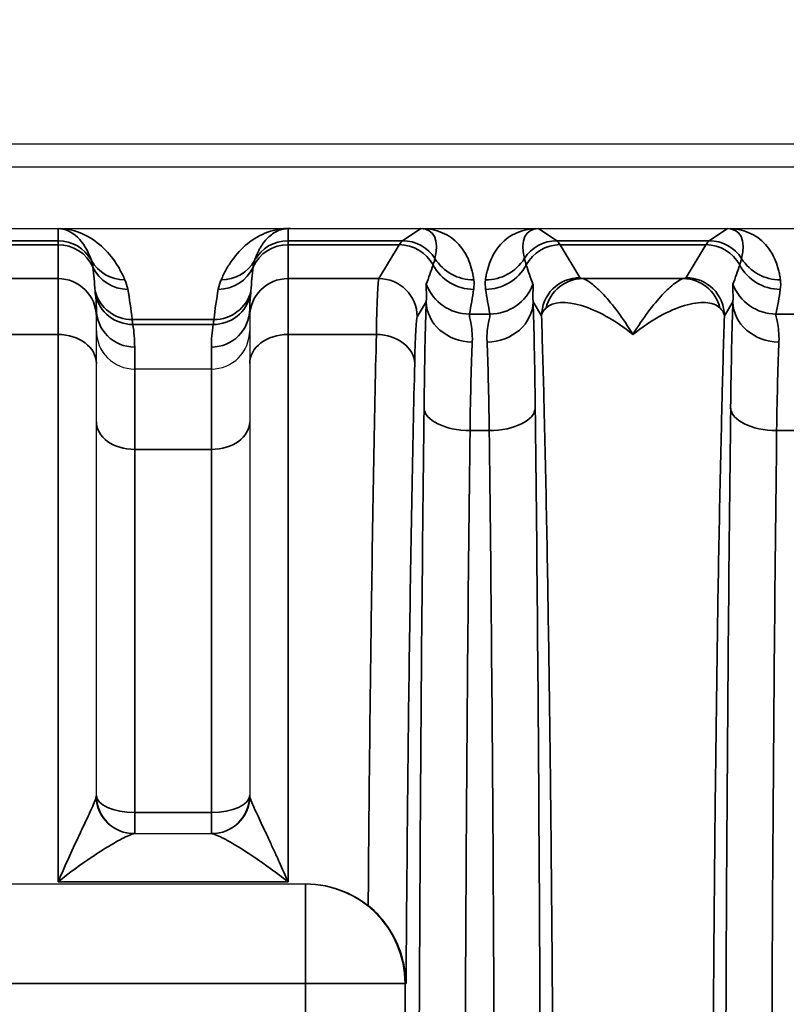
# Model space of a CAD drawing. Header units: millimetres. Extents: x 399 to 6233, y -1870 to 1602.
# Tile 576 of 656: x 5385 to 5395, y 319 to 332. Entities that reach past the tile are written whole.
import ezdxf

# ---------------------------------------------------------------- set-up
doc = ezdxf.new("R2010")
doc.units = ezdxf.units.MM
for name, color, linetype, lineweight in [('AM_5', 3, 'Continuous', 25), ('可見 (ISO)', 7, 'Continuous', 25), ('窄部可見 (ISO)', 7, 'Continuous', 35)]:
    doc.layers.add(name, color=color, linetype=linetype, lineweight=lineweight)
doc.styles.add('尺寸標註', font='romans.shx', dxfattribs={"bigfont": 'CHINESET.SHX'})
doc.dimstyles.new('CNS1$0', dxfattribs={"dimtxt": 2.5, "dimasz": 2.5, "dimexe": 1, "dimexo": 1, "dimgap": 1.5, "dimtad": 1, "dimtoh": 1, "dimdec": 1, "dimdsep": 46, "dimtxsty": '尺寸標註', "dimcen": 0, "dimclrd": 2, "dimclre": 2, "dimclrt": 1, "dimadec": 0, "dimazin": 2, "dimtp": 0.1, "dimtm": 0.1, "dimtfac": 0.71, "dimtdec": 1, "dimtmove": 0, "dimatfit": 0, "dimfxl": 0, "dimlwd": 13, "dimlwe": 13, "dimarcsym": 0})

# ---------------------------------------------------------------- blocks, each defined once
blk = doc.blocks.new('*D297')
at = {"layer": 'AM_5', "color": 2, "lineweight": 13}
for p, q in [((5339.611, 314.595), (5339.611, 341.186)), ((5500.331, 319.807), (5500.331, 341.186)), ((5342.111, 340.186), (5497.831, 340.186))]:
    blk.add_line(p, q, dxfattribs=at)
at = {"layer": 'AM_5', "color": 2, "lineweight": -2}
for points in [[(5342.111, 340.603), (5342.111, 339.77), (5339.611, 340.186)], [(5497.831, 340.603), (5497.831, 339.77), (5500.331, 340.186)]]:
    blk.add_solid(points, dxfattribs=at)
at = {"layer": 'Defpoints', "color": 0, "lineweight": -2}
for p in [(5500.331, 340.186), (5500.331, 318.807), (5339.611, 313.595)]:
    blk.add_point(p, dxfattribs=at)
at = {"layer": 'AM_5', "color": 1, "insert": (5419.971, 342.936), "char_height": 2.5, "attachment_point": 5, "style": '尺寸標註'}
blk.add_mtext('160.7', dxfattribs=at)

msp = doc.modelspace()

# ---------------------------------------------------------------- linework, layer by layer
at = {"layer": '可見 (ISO)'}
for p, q in [((5464.311, 330.095), (5351.311, 330.095)), ((5460.061, 329.795), (5355.561, 329.795)), ((5355.561, 328.995), (5460.061, 328.995)), ((5385.561, 327.944), (5385.561, 327.842)), ((5387.561, 327.842), (5387.561, 327.944)), ((5385.561, 327.234), (5385.561, 327.842)), ((5387.561, 327.842), (5387.561, 327.234)), ((5385.561, 321.595), (5385.561, 327.234)), ((5387.061, 327.161), (5386.061, 327.161)), ((5387.561, 327.234), (5387.561, 321.595)), ((5386.055, 321.095), (5387.067, 321.095)), ((5376.834, 320.439), (5388.288, 320.439)), ((5388.288, 320.439), (5388.3, 320.439))]:
    msp.add_line(p, q, dxfattribs=at)
for centre, radius, start, end in [((5386.061, 321.595), 0.5, 180, 270), ((5387.061, 321.595), 0.5, 270, 0), ((5386.146, 324.095), 3, 299.0342, 299.0345)]:
    msp.add_arc(centre, radius, start, end, dxfattribs=at)
msp.add_ellipse((5388.095, 328.994), major_axis=(0.0458, 0), ratio=0.011785, start_param=1.608083, end_param=2.388729, dxfattribs=at)
for points, knots in [([(5385.061, 328.995), (5385.066, 328.995), (5385.071, 328.995), (5385.077, 328.995), (5385.082, 328.995), (5385.088, 328.995), (5385.093, 328.995)], [-0.00000448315, -0.00000448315, -0.00000448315, -0.00000448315, 0.00001417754, 0.00001417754, 0.00001417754, 0.00002981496, 0.00002981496, 0.00002981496, 0.00002981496]), ([(5389.794, 328.995), (5389.799, 328.995), (5389.806, 328.995), (5389.813, 328.995), (5389.819, 328.995), (5389.824, 328.995), (5389.83, 328.995)], [-0.00000491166, -0.00000491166, -0.00000491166, -0.00000491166, 0.00001772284, 0.00001772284, 0.00001772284, 0.00003506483, 0.00003506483, 0.00003506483, 0.00003506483]), ([(5391.292, 328.995), (5391.299, 328.995), (5391.306, 328.995), (5391.313, 328.995), (5391.319, 328.995), (5391.324, 328.995), (5391.328, 328.995)], [0.00000000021, 0.00000000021, 0.00000000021, 0.00000000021, 0.00002113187, 0.00002113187, 0.00002113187, 0.0000394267, 0.0000394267, 0.0000394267, 0.0000394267]), ([(5393.794, 328.995), (5393.798, 328.995), (5393.803, 328.995), (5393.809, 328.995), (5393.815, 328.995), (5393.823, 328.995), (5393.83, 328.995)], [-0.00000491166, -0.00000491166, -0.00000491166, -0.00000491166, 0.00001268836, 0.00001268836, 0.00001268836, 0.00003478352, 0.00003478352, 0.00003478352, 0.00003478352]), ([(5385.561, 327.66), (5385.561, 327.529), (5385.615, 327.399), (5385.708, 327.307), (5385.8, 327.215), (5385.929, 327.161), (5386.061, 327.161)], [-0.0000151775, -0.0000151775, -0.0000151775, -0.0000151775, 0.0003793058, 0.0003793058, 0.0003793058, 0.0007737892, 0.0007737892, 0.0007737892, 0.0007737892]), ([(5387.061, 327.161), (5387.193, 327.161), (5387.322, 327.215), (5387.415, 327.307), (5387.507, 327.399), (5387.561, 327.53), (5387.561, 327.66)], [0, 0, 0, 0, 0.0003907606, 0.0003907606, 0.0003907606, 0.0007815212, 0.0007815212, 0.0007815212, 0.0007815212]), ([(5388.3, 320.439), (5388.465, 320.439), (5388.64, 320.406), (5388.912, 320.292), (5389.016, 320.229), (5389.107, 320.156)], [0, 0, 0, 0, 0.04960186, 0.04960186, 0.08439113, 0.08439113, 0.08439113, 0.08439113]), ([(5389.601, 319.139), (5389.601, 319.141), (5389.601, 319.143), (5389.6, 319.236), (5389.589, 319.328), (5389.548, 319.513), (5389.516, 319.606), (5389.427, 319.791), (5389.369, 319.883), (5389.242, 320.037), (5389.177, 320.101), (5389.107, 320.156)], [-0.000535, -0.000535, -0.000535, -0.000535, 0, 0, 0.0290077, 0.0290077, 0.0592099, 0.0592099, 0.0917988, 0.0917988, 0.1194025, 0.1194025, 0.1194025, 0.1194025])]:
    msp.add_open_spline(points, degree=3, knots=knots, dxfattribs=at)
at = {"layer": '窄部可見 (ISO)'}
for p, q in [((5385.061, 328.836), (5385.061, 328.995)), ((5388.061, 328.995), (5388.061, 328.836)), ((5389.555, 328.836), (5389.794, 328.995)), ((5391.328, 328.995), (5391.567, 328.836)), ((5393.555, 328.836), (5393.794, 328.995)), ((5384.061, 328.836), (5385.061, 328.836)), ((5385.061, 328.836), (5385.061, 328.784)), ((5388.061, 328.836), (5389.555, 328.836)), ((5388.061, 328.784), (5388.061, 328.836)), ((5391.567, 328.836), (5393.555, 328.836)), ((5385.061, 328.784), (5384.061, 328.784)), ((5385.061, 328.341), (5385.061, 328.784)), ((5389.512, 328.784), (5388.061, 328.784)), ((5388.061, 328.784), (5388.061, 328.341)), ((5389.246, 328.341), (5389.512, 328.784)), ((5393.512, 328.784), (5391.61, 328.784)), ((5391.61, 328.784), (5391.869, 328.354)), ((5393.254, 328.354), (5393.512, 328.784)), ((5384.061, 328.341), (5385.061, 328.341)), ((5385.061, 328.341), (5385.061, 327.613)), ((5388.061, 328.341), (5389.246, 328.341)), ((5388.061, 327.613), (5388.061, 328.341)), ((5391.905, 328.341), (5393.218, 328.341)), ((5389.865, 328.04), (5389.746, 327.842)), ((5391.369, 327.854), (5391.257, 328.04)), ((5393.865, 328.04), (5393.754, 327.854)), ((5386.028, 327.807), (5387.095, 327.807)), ((5390.427, 327.879), (5390.695, 327.879)), ((5394.427, 327.879), (5394.695, 327.879)), ((5387.084, 327.743), (5386.038, 327.743)), ((5385.061, 327.613), (5384.061, 327.613)), ((5385.061, 327.613), (5385.061, 320.466)), ((5389.214, 327.613), (5388.061, 327.613)), ((5388.061, 320.466), (5388.061, 327.613)), ((5386.061, 327.448), (5386.061, 327.161)), ((5387.061, 327.161), (5387.061, 327.448)), ((5386.061, 326.11), (5386.061, 327.161)), ((5387.061, 327.161), (5387.061, 326.11)), ((5390.687, 326.357), (5390.435, 326.357)), ((5394.687, 326.357), (5394.435, 326.357)), ((5387.061, 326.11), (5386.061, 326.11)), ((5386.061, 321.37), (5386.061, 326.11)), ((5387.061, 326.11), (5387.061, 321.37)), ((5386.061, 321.37), (5387.061, 321.37)), ((5386.061, 321.37), (5386.061, 321.095)), ((5387.061, 321.37), (5387.061, 321.095)), ((5388.061, 320.466), (5385.061, 320.466)), ((5388.288, 320.439), (5388.288, 319.139)), ((5388.288, 319.139), (5376.834, 319.139)), ((5388.288, 308.05), (5388.288, 319.139)), ((5388.288, 319.139), (5389.588, 319.139)), ((5389.601, 319.139), (5389.588, 319.139)), ((5389.588, 319.139), (5389.588, 308.05))]:
    msp.add_line(p, q, dxfattribs=at)
for centre, major_axis, ratio, start_param, end_param in [((5385.061, 328.183), (0, -0.811), 0.616376, 2.081653, 3.141593), ((5389.28, 328.152), (-0.641, -0.802), 0.399262, 2.444096, 3.45076), ((5391.842, 328.152), (0.641, -0.802), 0.399262, 2.832426, 3.839089), ((5393.28, 328.152), (-0.641, -0.802), 0.399262, 2.444096, 3.45076), ((5385.061, 328.336), (0.5, 0), 0.999903, 0.510856, 1.570796), ((5388.061, 328.336), (0.5, 0), 0.999903, 1.570796, 2.630736), ((5389.585, 228.802), (0, 100.043), 0.020838, 0.01396, 0.034899), ((5389.555, 328.336), (0.277, -0.416), 0.999683, 1.546818, 2.553481), ((5391.567, 328.336), (0.277, 0.416), 0.999683, 0.588111, 1.594775), ((5391.538, 228.802), (0, 100.043), 0.020838, 6.248286, 6.269226), ((5393.585, 228.802), (0, 100.043), 0.020838, 0.01396, 0.034899), ((5393.555, 328.336), (0.277, -0.416), 0.999683, 1.546818, 2.553481), ((5385.061, 328.285), (0.5, 0), 0.999391, 0.430108, 1.570796), ((5388.061, 328.285), (0.5, 0), 0.999391, 1.570796, 2.711485), ((5389.512, 328.285), (0.429, -0.257), 0.999172, 1.028727, 2.110736), ((5391.61, 328.285), (0.429, 0.257), 0.999172, 1.030857, 2.112865), ((5393.512, 328.285), (0.429, -0.257), 0.999172, 1.028727, 2.110736), ((5385.933, 328.824), (-0.46, -0.197), 0.997957, 0.107065, 1.167568), ((5387.189, 328.824), (0.46, -0.197), 0.997957, 5.115617, 6.17612), ((5390.485, 328.923), (0.595, 0.075), 0.998245, 3.58034, 4.5867), ((5390.637, 328.923), (-0.595, 0.075), 0.998245, 1.696485, 2.702846), ((5394.485, 328.923), (-0.595, -0.075), 0.998245, 0.438747, 1.445107), ((5385.061, 327.676), (0, -1.961), 0.255034, 1.830009, 2.000904), ((5385.97, 328.701), (-0.492, -0.092), 0.998212, 0.245949, 1.386768), ((5387.152, 328.701), (0.492, -0.092), 0.998212, 4.896417, 6.037237), ((5388.061, 327.676), (0, -1.961), 0.255034, 4.282281, 4.453176), ((5389.059, 327.529), (-1.006, -2.097), 0.194686, 2.022352, 2.15293), ((5390.483, 328.8), (0.594, -0.083), 0.998238, 3.769539, 4.851199), ((5390.639, 328.8), (-0.594, -0.083), 0.998238, 1.431986, 2.513646), ((5392.063, 327.529), (1.006, -2.097), 0.194686, 4.130256, 4.260833), ((5393.059, 327.529), (-1.006, -2.097), 0.194686, 2.022352, 2.15293), ((5394.483, 328.8), (-0.594, 0.083), 0.998238, 0.627947, 1.709607), ((5385.061, 327.842), (0.5, 0), 0.999391, 0, 1.570796), ((5388.061, 327.842), (-0.5, 0), 0.999391, 4.712389, 6.283185), ((5389.245, 325.811), (-0.003, -2.532), 0.018707, 3.179035, 3.920792), ((5389.246, 327.842), (0.429, -0.257), 0.999172, 0.54067, 2.110736), ((5391.905, 327.842), (0.093, 0.491), 0.982993, 0.191203, 1.520008), ((5393.218, 327.842), (-0.093, 0.491), 0.982993, 4.763177, 6.091983), ((5385.509, 327.573), (-0.126, 1.734), 0.309252, 4.825328, 5.06132), ((5387.613, 327.573), (0.126, 1.734), 0.309252, 1.221866, 1.457857), ((5390.427, 328.478), (0.588, -0.12), 0.998201, 3.70106, 4.913253), ((5389.706, 327.446), (0.587, 1.898), 0.297416, 5.033605, 5.211679), ((5391.416, 327.446), (-0.587, 1.898), 0.297416, 1.071506, 1.249581), ((5390.695, 328.478), (-0.588, -0.12), 0.998201, 1.369933, 2.582126), ((5394.427, 328.478), (-0.588, 0.12), 0.998201, 0.559467, 1.77166), ((5393.706, 327.446), (0.587, 1.898), 0.297416, 5.033605, 5.211679), ((5386.028, 328.306), (-0.497, -0.054), 0.998252, 0.151951, 1.463611), ((5385.061, 327.944), (0, -0.876), 0.570857, 1.570796, 1.786892), ((5386.038, 328.239), (-0.494, -0.079), 0.99169, 0.058198, 1.413837), ((5387.084, 328.239), (0.494, -0.079), 0.99169, 4.869348, 6.224987), ((5387.095, 328.306), (0.497, -0.054), 0.998252, 4.819575, 6.131234), ((5388.061, 327.944), (0, -0.876), 0.570857, 4.496293, 4.712389), ((5386.061, 327.944), (-0.5, 0), 0.991894, 0, 1.570796), ((5387.061, 327.944), (0.5, 0), 0.991894, 4.712389, 6.283185), ((5389.891, 325.363), (-0.007, -3.096), 0.02085, 3.667868, 4.283101), ((5390.465, 328.04), (-0.6, 0.023), 0.876399, 0.0435, 1.604216), ((5390.657, 328.04), (0.6, 0.023), 0.876399, 4.678969, 6.239685), ((5391.231, 325.363), (0.007, -3.096), 0.02085, 2.000085, 2.615317), ((5392.373, 327.84), (1.005, -0.004), 0.337804, 2.79924, 3.112734), ((5393.891, 325.363), (-0.007, -3.096), 0.02085, 3.667868, 4.283101), ((5394.465, 328.04), (-0.6, 0.023), 0.876399, 0.0435, 1.604216), ((5389.745, 325.733), (0.003, 2.11), 0.022449, 0.037453, 0.779212), ((5385.556, 327.522), (-0.052, 0.974), 0.515671, 4.608661, 4.913273), ((5387.566, 327.522), (0.052, 0.974), 0.515671, 1.369912, 1.674524), ((5385.061, 327.234), (0.5, 0), 0.756436, 0, 1.570796), ((5388.061, 327.234), (-0.5, 0), 0.756436, 4.712389, 6.283185), ((5389.214, 327.234), (0.5, -0.012), 0.756341, 0.032019, 1.589117), ((5390.491, 325.283), (0.007, 2.58), 0.02502, 0.526295, 1.141522), ((5390.631, 325.283), (-0.007, 2.58), 0.02502, 5.141663, 5.756891), ((5394.491, 325.283), (0.007, 2.58), 0.02502, 0.526295, 1.141522), ((5390.435, 326.652), (-0.6, 0.007), 0.49083, 0.024039, 1.576589), ((5390.687, 326.652), (0.6, 0.007), 0.49083, 4.706597, 6.259146), ((5394.435, 326.652), (-0.6, 0.007), 0.49083, 0.024039, 1.576589), ((5386.061, 326.472), (-0.5, 0), 0.722416, 0, 1.570796), ((5387.061, 326.472), (0.5, 0), 0.722416, 4.712389, 6.283185), ((5390.921, 313.595), (0, 26), 0.02143, 1.057724, 1.570796), ((5394.921, 313.595), (0, 26), 0.02143, 1.057724, 1.570796), ((5386.055, 321.595), (0, -0.5), 0.995128, 4.760791, 6.283185), ((5386.061, 321.595), (-0.5, 0), 0.448818, 0, 1.570796), ((5387.061, 321.595), (0.5, 0), 0.448818, 4.712389, 6.283185), ((5387.067, 321.595), (0, -0.5), 0.995128, 0, 1.522394), ((5388.288, 319.139), (0, 1.3), 0.999781, 4.712389, 6.283185)]:
    msp.add_ellipse(centre, major_axis=major_axis, ratio=ratio, start_param=start_param, end_param=end_param, dxfattribs=at)
for points, knots in [([(5385.093, 328.995), (5385.129, 328.993), (5385.166, 328.989), (5385.204, 328.982), (5385.252, 328.973), (5385.301, 328.959), (5385.349, 328.94), (5385.438, 328.905), (5385.525, 328.852), (5385.602, 328.787), (5385.676, 328.725), (5385.741, 328.651), (5385.796, 328.574), (5385.809, 328.555), (5385.822, 328.535), (5385.834, 328.516), (5385.847, 328.496), (5385.858, 328.477), (5385.869, 328.456), (5385.892, 328.416), (5385.914, 328.372), (5385.933, 328.325)], [3.173291, 3.173291, 3.173291, 3.173291, 3.287215, 3.287215, 3.287215, 3.430226, 3.430226, 3.430226, 3.695724, 3.695724, 3.695724, 3.948724, 3.948724, 3.948724, 4.011508, 4.011508, 4.011508, 4.074452, 4.074452, 4.074452, 4.201533, 4.201533, 4.201533, 4.201533]), ([(5387.189, 328.325), (5387.209, 328.373), (5387.232, 328.419), (5387.256, 328.461), (5387.267, 328.482), (5387.279, 328.502), (5387.292, 328.522), (5387.304, 328.541), (5387.318, 328.561), (5387.332, 328.581), (5387.388, 328.659), (5387.455, 328.734), (5387.532, 328.796), (5387.613, 328.862), (5387.703, 328.915), (5387.795, 328.948), (5387.845, 328.966), (5387.895, 328.979), (5387.945, 328.986), (5387.973, 328.991), (5388.002, 328.994), (5388.029, 328.995)], [5.223245, 5.223245, 5.223245, 5.223245, 5.354552, 5.354552, 5.354552, 5.419355, 5.419355, 5.419355, 5.483883, 5.483883, 5.483883, 5.743378, 5.743378, 5.743378, 6.016313, 6.016313, 6.016313, 6.164539, 6.164539, 6.164539, 6.251487, 6.251487, 6.251487, 6.251487]), ([(5388.061, 328.995), (5388.042, 328.995), (5388.023, 328.993), (5388.003, 328.989), (5387.978, 328.984), (5387.953, 328.977), (5387.928, 328.965), (5387.882, 328.945), (5387.837, 328.912), (5387.796, 328.872), (5387.758, 328.833), (5387.724, 328.786), (5387.696, 328.738), (5387.689, 328.726), (5387.683, 328.714), (5387.676, 328.701), (5387.67, 328.689), (5387.664, 328.677), (5387.658, 328.664), (5387.646, 328.638), (5387.635, 328.61), (5387.625, 328.58)], [0, 0, 0, 0, 0.118718, 0.118718, 0.118718, 0.265807, 0.265807, 0.265807, 0.538343, 0.538343, 0.538343, 0.79846, 0.79846, 0.79846, 0.863202, 0.863202, 0.863202, 0.928222, 0.928222, 0.928222, 1.05994, 1.05994, 1.05994, 1.05994]), ([(5389.83, 328.995), (5389.866, 328.993), (5389.903, 328.989), (5389.938, 328.982), (5389.985, 328.973), (5390.031, 328.96), (5390.074, 328.941), (5390.155, 328.906), (5390.228, 328.854), (5390.288, 328.789), (5390.345, 328.727), (5390.389, 328.653), (5390.422, 328.573), (5390.437, 328.534), (5390.45, 328.494), (5390.461, 328.453), (5390.466, 328.433), (5390.47, 328.412), (5390.474, 328.391), (5390.478, 328.37), (5390.482, 328.347), (5390.485, 328.324)], [3.1737609, 3.1737609, 3.1737609, 3.1737609, 3.2784434, 3.2784434, 3.2784434, 3.4153698, 3.4153698, 3.4153698, 3.6706773, 3.6706773, 3.6706773, 3.9118795, 3.9118795, 3.9118795, 4.0298953, 4.0298953, 4.0298953, 4.0886311, 4.0886311, 4.0886311, 4.1473165, 4.1473165, 4.1473165, 4.1473165]), ([(5390.637, 328.324), (5390.64, 328.347), (5390.644, 328.37), (5390.648, 328.391), (5390.652, 328.412), (5390.656, 328.433), (5390.662, 328.453), (5390.672, 328.494), (5390.685, 328.534), (5390.701, 328.573), (5390.733, 328.653), (5390.778, 328.727), (5390.834, 328.789), (5390.894, 328.854), (5390.967, 328.906), (5391.048, 328.941), (5391.091, 328.96), (5391.137, 328.973), (5391.184, 328.982), (5391.22, 328.989), (5391.256, 328.993), (5391.292, 328.995)], [5.2774615, 5.2774615, 5.2774615, 5.2774615, 5.3361469, 5.3361469, 5.3361469, 5.3948827, 5.3948827, 5.3948827, 5.5128985, 5.5128985, 5.5128985, 5.7541006, 5.7541006, 5.7541006, 6.0094082, 6.0094082, 6.0094082, 6.1463346, 6.1463346, 6.1463346, 6.2510171, 6.2510171, 6.2510171, 6.2510171]), ([(5393.83, 328.995), (5393.866, 328.993), (5393.903, 328.989), (5393.938, 328.982), (5393.985, 328.973), (5394.031, 328.96), (5394.074, 328.941), (5394.155, 328.906), (5394.228, 328.854), (5394.288, 328.789), (5394.345, 328.727), (5394.389, 328.653), (5394.422, 328.573), (5394.437, 328.534), (5394.45, 328.494), (5394.461, 328.453), (5394.466, 328.433), (5394.47, 328.412), (5394.474, 328.391), (5394.478, 328.37), (5394.482, 328.347), (5394.485, 328.324)], [0.0321682, 0.0321682, 0.0321682, 0.0321682, 0.1368507, 0.1368507, 0.1368507, 0.2737771, 0.2737771, 0.2737771, 0.5290847, 0.5290847, 0.5290847, 0.7702868, 0.7702868, 0.7702868, 0.8883026, 0.8883026, 0.8883026, 0.9470384, 0.9470384, 0.9470384, 1.0057239, 1.0057239, 1.0057239, 1.0057239]), ([(5385.516, 328.493), (5385.514, 328.509), (5385.511, 328.523), (5385.509, 328.537), (5385.506, 328.553), (5385.502, 328.567), (5385.497, 328.58)], [0, 0, 0, 0, 0.001000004, 0.001000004, 0.001000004, 0.00208903, 0.00208903, 0.00208903, 0.00208903]), ([(5387.625, 328.58), (5387.621, 328.568), (5387.617, 328.555), (5387.614, 328.541), (5387.611, 328.526), (5387.609, 328.51), (5387.607, 328.493)], [0, 0, 0, 0, 0.001000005, 0.001000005, 0.001000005, 0.002089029, 0.002089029, 0.002089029, 0.002089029]), ([(5389.953, 328.519), (5389.958, 328.534), (5389.963, 328.549), (5389.967, 328.562), (5389.971, 328.577), (5389.975, 328.59), (5389.978, 328.603)], [0, 0, 0, 0, 0.001000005, 0.001000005, 0.001000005, 0.002089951, 0.002089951, 0.002089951, 0.002089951]), ([(5391.144, 328.603), (5391.147, 328.591), (5391.15, 328.579), (5391.154, 328.566), (5391.159, 328.551), (5391.164, 328.536), (5391.169, 328.519)], [0, 0, 0, 0, 0.001000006, 0.001000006, 0.001000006, 0.00208995, 0.00208995, 0.00208995, 0.00208995]), ([(5393.953, 328.519), (5393.958, 328.534), (5393.963, 328.549), (5393.967, 328.562), (5393.971, 328.577), (5393.975, 328.59), (5393.978, 328.603)], [0, 0, 0, 0, 0.001000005, 0.001000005, 0.001000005, 0.002089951, 0.002089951, 0.002089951, 0.002089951]), ([(5391.369, 327.854), (5391.369, 327.985), (5391.423, 328.115), (5391.515, 328.208), (5391.608, 328.3), (5391.738, 328.354), (5391.869, 328.354)], [0, 0, 0, 0, 0.5, 0.5, 0.5, 1, 1, 1, 1]), ([(5391.905, 328.341), (5391.932, 328.335), (5391.971, 328.313), (5392.018, 328.278), (5392.066, 328.242), (5392.121, 328.191), (5392.179, 328.129), (5392.238, 328.067), (5392.3, 327.992), (5392.364, 327.906), (5392.428, 327.82), (5392.495, 327.721), (5392.561, 327.613)], [0, 0, 0, 0, 0.000534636, 0.000534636, 0.000534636, 0.001069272, 0.001069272, 0.001069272, 0.001603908, 0.001603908, 0.001603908, 0.002138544, 0.002138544, 0.002138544, 0.002138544]), ([(5392.561, 327.613), (5392.694, 327.831), (5392.826, 328.004), (5393.002, 328.191), (5393.057, 328.242), (5393.151, 328.313), (5393.19, 328.335), (5393.218, 328.341)], [-0.000011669, -0.000011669, -0.000011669, -0.000011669, 0.001066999, 0.001066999, 0.001606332, 0.001606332, 0.002145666, 0.002145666, 0.002145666, 0.002145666]), ([(5393.254, 328.354), (5393.384, 328.354), (5393.514, 328.3), (5393.607, 328.208), (5393.7, 328.115), (5393.753, 327.985), (5393.754, 327.854)], [0, 0, 0, 0, 0.5, 0.5, 0.5, 1, 1, 1, 1]), ([(5389.865, 328.04), (5389.87, 328.105), (5389.866, 328.155), (5389.864, 328.193), (5389.864, 328.193), (5389.864, 328.194), (5389.864, 328.195), (5389.862, 328.232), (5389.861, 328.257), (5389.865, 328.268)], [0, 0, 0, 0, 0.000759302, 0.000759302, 0.000759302, 0.000774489, 0.000774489, 0.000774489, 0.001548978, 0.001548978, 0.001548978, 0.001548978]), ([(5391.257, 328.268), (5391.261, 328.257), (5391.26, 328.232), (5391.258, 328.195), (5391.258, 328.194), (5391.258, 328.193), (5391.258, 328.192), (5391.256, 328.155), (5391.252, 328.105), (5391.257, 328.04)], [0, 0, 0, 0, 0.000774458, 0.000774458, 0.000774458, 0.000793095, 0.000793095, 0.000793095, 0.001548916, 0.001548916, 0.001548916, 0.001548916]), ([(5393.865, 328.04), (5393.87, 328.105), (5393.866, 328.155), (5393.864, 328.193), (5393.864, 328.193), (5393.864, 328.194), (5393.864, 328.195), (5393.862, 328.232), (5393.861, 328.257), (5393.865, 328.268)], [0, 0, 0, 0, 0.000759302, 0.000759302, 0.000759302, 0.000774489, 0.000774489, 0.000774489, 0.001548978, 0.001548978, 0.001548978, 0.001548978]), ([(5385.549, 328.132), (5385.548, 328.142), (5385.547, 328.152), (5385.546, 328.16), (5385.545, 328.167), (5385.545, 328.173), (5385.544, 328.178)], [0, 0, 0, 0, 0.0003830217, 0.0003830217, 0.0003830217, 0.0007195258, 0.0007195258, 0.0007195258, 0.0007195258]), ([(5387.578, 328.178), (5387.577, 328.173), (5387.577, 328.167), (5387.576, 328.16), (5387.575, 328.152), (5387.574, 328.142), (5387.573, 328.132)], [0, 0, 0, 0, 0.0003365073, 0.0003365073, 0.0003365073, 0.0007195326, 0.0007195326, 0.0007195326, 0.0007195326]), ([(5392.561, 327.613), (5392.326, 327.801), (5392.093, 327.929), (5391.89, 327.989), (5391.686, 328.05), (5391.515, 328.041), (5391.427, 327.958)], [-0.00001122, -0.00001122, -0.00001122, -0.00001122, 0.001104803, 0.001104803, 0.001104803, 0.002220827, 0.002220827, 0.002220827, 0.002220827]), ([(5393.695, 327.958), (5393.651, 328), (5393.586, 328.023), (5393.507, 328.028), (5393.428, 328.033), (5393.334, 328.02), (5393.233, 327.99), (5393.032, 327.93), (5392.797, 327.801), (5392.561, 327.613)], [0, 0, 0, 0, 0.000558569, 0.000558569, 0.000558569, 0.001117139, 0.001117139, 0.001117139, 0.002234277, 0.002234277, 0.002234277, 0.002234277]), ([(5393.754, 327.854), (5393.753, 327.855), (5393.753, 327.858), (5393.753, 327.86), (5393.753, 327.862), (5393.752, 327.865), (5393.752, 327.867), (5393.751, 327.871), (5393.75, 327.876), (5393.748, 327.88), (5393.746, 327.889), (5393.742, 327.897), (5393.737, 327.906), (5393.73, 327.919), (5393.72, 327.932), (5393.709, 327.945), (5393.704, 327.949), (5393.7, 327.954), (5393.695, 327.958)], [-0.00000006, -0.00000006, -0.00000006, -0.00000006, 0.0000257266, 0.0000257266, 0.0000257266, 0.0000544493, 0.0000544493, 0.0000544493, 0.000111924, 0.000111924, 0.000111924, 0.0002271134, 0.0002271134, 0.0002271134, 0.0003995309, 0.0003995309, 0.0003995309, 0.0004594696, 0.0004594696, 0.0004594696, 0.0004594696]), ([(5386.028, 327.807), (5386.028, 327.801), (5386.03, 327.793), (5386.031, 327.783), (5386.033, 327.772), (5386.035, 327.759), (5386.038, 327.743)], [0, 0, 0, 0, 0.0003206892, 0.0003206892, 0.0003206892, 0.0006862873, 0.0006862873, 0.0006862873, 0.0006862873]), ([(5387.084, 327.743), (5387.087, 327.759), (5387.089, 327.772), (5387.091, 327.783), (5387.093, 327.793), (5387.094, 327.801), (5387.095, 327.807)], [0, 0, 0, 0, 0.0003655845, 0.0003655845, 0.0003655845, 0.0006862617, 0.0006862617, 0.0006862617, 0.0006862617]), ([(5390.427, 327.879), (5390.424, 327.866), (5390.433, 327.829), (5390.456, 327.707), (5390.47, 327.622), (5390.465, 327.514)], [0, 0, 0, 0, 0.000661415, 0.000661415, 0.001322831, 0.001322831, 0.001322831, 0.001322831]), ([(5390.657, 327.514), (5390.652, 327.622), (5390.666, 327.705), (5390.689, 327.828), (5390.698, 327.866), (5390.695, 327.879)], [0, 0, 0, 0, 0.000661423, 0.000661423, 0.001322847, 0.001322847, 0.001322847, 0.001322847]), ([(5391.369, 299.335), (5391.379, 299.682), (5391.39, 300.055), (5391.4, 300.444), (5391.401, 300.507), (5391.403, 300.571), (5391.404, 300.637), (5391.416, 301.101), (5391.426, 301.597), (5391.436, 302.115), (5391.446, 302.634), (5391.455, 303.178), (5391.463, 303.748), (5391.472, 304.317), (5391.479, 304.915), (5391.486, 305.531), (5391.489, 305.792), (5391.492, 306.056), (5391.494, 306.323), (5391.498, 306.687), (5391.501, 307.056), (5391.504, 307.432), (5391.51, 308.083), (5391.514, 308.753), (5391.518, 309.438), (5391.525, 310.808), (5391.528, 312.194), (5391.528, 313.595), (5391.528, 314.996), (5391.525, 316.381), (5391.518, 317.751), (5391.512, 318.832), (5391.504, 319.871), (5391.494, 320.867), (5391.492, 321.134), (5391.489, 321.398), (5391.486, 321.658), (5391.479, 322.275), (5391.472, 322.872), (5391.463, 323.442), (5391.455, 324.011), (5391.446, 324.555), (5391.436, 325.074), (5391.426, 325.593), (5391.416, 326.089), (5391.404, 326.553), (5391.403, 326.618), (5391.401, 326.682), (5391.4, 326.746), (5391.39, 327.134), (5391.379, 327.507), (5391.369, 327.854)], [0.0267397, 0.0267397, 0.0267397, 0.0267397, 0.0775919, 0.0775919, 0.0775919, 0.0858976, 0.0858976, 0.0858976, 0.1450554, 0.1450554, 0.1450554, 0.2042133, 0.2042133, 0.2042133, 0.2633711, 0.2633711, 0.2633711, 0.2884173, 0.2884173, 0.2884173, 0.322529, 0.322529, 0.322529, 0.3816868, 0.3816868, 0.3816868, 0.5, 0.5, 0.5, 0.6183182, 0.6183182, 0.6183182, 0.7115983, 0.7115983, 0.7115983, 0.7366339, 0.7366339, 0.7366339, 0.7957918, 0.7957918, 0.7957918, 0.8549496, 0.8549496, 0.8549496, 0.9141075, 0.9141075, 0.9141075, 0.9224155, 0.9224155, 0.9224155, 0.9732653, 0.9732653, 0.9732653, 0.9732653]), ([(5393.754, 327.854), (5393.743, 327.507), (5393.732, 327.134), (5393.723, 326.746), (5393.721, 326.682), (5393.719, 326.618), (5393.718, 326.553), (5393.707, 326.089), (5393.696, 325.593), (5393.686, 325.074), (5393.676, 324.555), (5393.667, 324.011), (5393.659, 323.442), (5393.651, 322.872), (5393.643, 322.275), (5393.636, 321.659), (5393.633, 321.398), (5393.63, 321.134), (5393.628, 320.867), (5393.624, 320.503), (5393.621, 320.133), (5393.618, 319.758), (5393.613, 319.106), (5393.608, 318.436), (5393.605, 317.751), (5393.597, 316.382), (5393.594, 314.996), (5393.594, 313.595), (5393.594, 312.194), (5393.597, 310.808), (5393.605, 309.438), (5393.61, 308.358), (5393.618, 307.318), (5393.628, 306.323), (5393.63, 306.056), (5393.633, 305.792), (5393.636, 305.531), (5393.643, 304.915), (5393.651, 304.317), (5393.659, 303.748), (5393.667, 303.178), (5393.676, 302.634), (5393.686, 302.116), (5393.696, 301.597), (5393.707, 301.101), (5393.718, 300.637), (5393.719, 300.571), (5393.721, 300.507), (5393.723, 300.444), (5393.732, 300.055), (5393.743, 299.682), (5393.754, 299.335)], [0.0267397, 0.0267397, 0.0267397, 0.0267397, 0.0775919, 0.0775919, 0.0775919, 0.0858976, 0.0858976, 0.0858976, 0.1450554, 0.1450554, 0.1450554, 0.2042133, 0.2042133, 0.2042133, 0.2633711, 0.2633711, 0.2633711, 0.2884173, 0.2884173, 0.2884173, 0.322529, 0.322529, 0.322529, 0.3816868, 0.3816868, 0.3816868, 0.5, 0.5, 0.5, 0.6183182, 0.6183182, 0.6183182, 0.7115983, 0.7115983, 0.7115983, 0.7366339, 0.7366339, 0.7366339, 0.7957918, 0.7957918, 0.7957918, 0.8549496, 0.8549496, 0.8549496, 0.9141075, 0.9141075, 0.9141075, 0.9224155, 0.9224155, 0.9224155, 0.9732653, 0.9732653, 0.9732653, 0.9732653]), ([(5394.427, 327.879), (5394.424, 327.866), (5394.433, 327.829), (5394.456, 327.707), (5394.47, 327.622), (5394.465, 327.514)], [0, 0, 0, 0, 0.000661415, 0.000661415, 0.001322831, 0.001322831, 0.001322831, 0.001322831]), ([(5389.107, 320.156), (5389.117, 321.424), (5389.13, 322.657), (5389.146, 323.806), (5389.165, 325.226), (5389.188, 326.516), (5389.214, 327.613)], [3.503514, 3.503514, 3.503514, 3.503514, 3.7252869, 3.7252869, 3.7252869, 3.999439, 3.999439, 3.999439, 3.999439]), ([(5389.714, 327.234), (5389.688, 326.169), (5389.665, 324.914), (5389.645, 323.53), (5389.626, 322.162), (5389.612, 320.67), (5389.601, 319.139)], [2.2837463, 2.2837463, 2.2837463, 2.2837463, 2.5580197, 2.5580197, 2.5580197, 2.829041, 2.829041, 2.829041, 2.829041]), ([(5389.764, 313.595), (5389.764, 315.869), (5389.77, 318.144), (5389.782, 320.344), (5389.794, 322.544), (5389.812, 324.67), (5389.836, 326.652)], [0, 0, 0, 0, 0.256536, 0.256536, 0.256536, 0.5130721, 0.5130721, 0.5130721, 0.5130721]), ([(5391.287, 326.652), (5391.31, 324.67), (5391.328, 322.544), (5391.34, 320.344), (5391.352, 318.144), (5391.358, 315.869), (5391.358, 313.595), (5391.358, 311.32), (5391.352, 309.046), (5391.34, 306.845), (5391.328, 304.645), (5391.31, 302.52), (5391.287, 300.538)], [2.628521, 2.628521, 2.628521, 2.628521, 2.885057, 2.885057, 2.885057, 3.141593, 3.141593, 3.141593, 3.398129, 3.398129, 3.398129, 3.654665, 3.654665, 3.654665, 3.654665]), ([(5393.764, 313.595), (5393.764, 315.869), (5393.77, 318.144), (5393.782, 320.344), (5393.794, 322.544), (5393.812, 324.67), (5393.836, 326.652)], [0, 0, 0, 0, 0.256536, 0.256536, 0.256536, 0.5130721, 0.5130721, 0.5130721, 0.5130721]), ([(5390.687, 300.832), (5390.71, 302.77), (5390.728, 304.847), (5390.752, 309.148), (5390.759, 311.371), (5390.759, 315.818), (5390.752, 318.041), (5390.728, 322.342), (5390.71, 324.42), (5390.687, 326.357)], [2.628521, 2.628521, 2.628521, 2.628521, 2.885057, 2.885057, 3.141593, 3.141593, 3.398129, 3.398129, 3.654665, 3.654665, 3.654665, 3.654665]), ([(5385.061, 320.466), (5385.161, 320.695), (5385.261, 320.914), (5385.352, 321.108), (5385.357, 321.119), (5385.362, 321.129), (5385.367, 321.14), (5385.407, 321.225), (5385.445, 321.306), (5385.478, 321.377), (5385.482, 321.386), (5385.486, 321.394), (5385.49, 321.403), (5385.506, 321.439), (5385.521, 321.473), (5385.534, 321.502), (5385.545, 321.529), (5385.554, 321.553), (5385.558, 321.571)], [-0.000007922, -0.000007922, -0.000007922, -0.000007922, 0.000792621, 0.000792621, 0.000792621, 0.000836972, 0.000836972, 0.000836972, 0.001192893, 0.001192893, 0.001192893, 0.001236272, 0.001236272, 0.001236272, 0.001422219, 0.001422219, 0.001422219, 0.001593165, 0.001593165, 0.001593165, 0.001593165]), ([(5387.564, 321.571), (5387.569, 321.553), (5387.578, 321.529), (5387.589, 321.502), (5387.601, 321.472), (5387.616, 321.439), (5387.632, 321.403), (5387.636, 321.394), (5387.64, 321.386), (5387.644, 321.377), (5387.677, 321.305), (5387.716, 321.224), (5387.755, 321.14), (5387.76, 321.129), (5387.765, 321.118), (5387.77, 321.108), (5387.793, 321.059), (5387.817, 321.009), (5387.84, 320.958), (5387.861, 320.913), (5387.882, 320.867), (5387.904, 320.82), (5387.919, 320.787), (5387.934, 320.753), (5387.949, 320.719), (5387.968, 320.678), (5387.986, 320.636), (5388.005, 320.594), (5388.024, 320.552), (5388.042, 320.509), (5388.061, 320.466)], [0, 0, 0, 0, 0.000170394, 0.000170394, 0.000170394, 0.00035746, 0.00035746, 0.00035746, 0.000401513, 0.000401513, 0.000401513, 0.000758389, 0.000758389, 0.000758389, 0.000803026, 0.000803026, 0.000803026, 0.001003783, 0.001003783, 0.001003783, 0.001179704, 0.001179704, 0.001179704, 0.001304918, 0.001304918, 0.001304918, 0.001455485, 0.001455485, 0.001455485, 0.001606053, 0.001606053, 0.001606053, 0.001606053]), ([(5386.055, 321.095), (5386.046, 321.095), (5386.029, 321.09), (5386.006, 321.08), (5385.982, 321.071), (5385.952, 321.057), (5385.918, 321.04), (5385.912, 321.037), (5385.906, 321.034), (5385.899, 321.03), (5385.863, 321.011), (5385.822, 320.989), (5385.78, 320.964), (5385.745, 320.944), (5385.709, 320.922), (5385.673, 320.9), (5385.664, 320.894), (5385.655, 320.889), (5385.646, 320.883), (5385.601, 320.854), (5385.554, 320.823), (5385.506, 320.791), (5385.362, 320.695), (5385.211, 320.584), (5385.061, 320.466)], [0, 0, 0, 0, 0.000175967, 0.000175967, 0.000175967, 0.000359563, 0.000359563, 0.000359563, 0.000393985, 0.000393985, 0.000393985, 0.000590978, 0.000590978, 0.000590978, 0.000749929, 0.000749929, 0.000749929, 0.000787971, 0.000787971, 0.000787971, 0.000984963, 0.000984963, 0.000984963, 0.001575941, 0.001575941, 0.001575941, 0.001575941]), ([(5388.061, 320.466), (5387.986, 320.525), (5387.911, 320.582), (5387.837, 320.636), (5387.812, 320.654), (5387.787, 320.672), (5387.763, 320.69), (5387.757, 320.694), (5387.751, 320.698), (5387.746, 320.702), (5387.653, 320.767), (5387.562, 320.828), (5387.476, 320.883), (5387.467, 320.888), (5387.458, 320.894), (5387.45, 320.899), (5387.368, 320.95), (5387.29, 320.996), (5387.223, 321.03), (5387.216, 321.034), (5387.21, 321.037), (5387.204, 321.04), (5387.171, 321.057), (5387.141, 321.071), (5387.116, 321.08), (5387.093, 321.09), (5387.076, 321.095), (5387.067, 321.095)], [-0.000006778, -0.000006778, -0.000006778, -0.000006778, 0.000287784, 0.000287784, 0.000287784, 0.000385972, 0.000385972, 0.000385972, 0.000408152, 0.000408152, 0.000408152, 0.000778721, 0.000778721, 0.000778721, 0.000816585, 0.000816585, 0.000816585, 0.001171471, 0.001171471, 0.001171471, 0.001205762, 0.001205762, 0.001205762, 0.001389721, 0.001389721, 0.001389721, 0.00156422, 0.00156422, 0.00156422, 0.00156422])]:
    msp.add_open_spline(points, degree=3, knots=knots, dxfattribs=at)
for points in [[(5385.933, 328.325), (5385.951, 328.284), (5385.962, 328.243), (5385.97, 328.202)], [(5387.152, 328.202), (5387.16, 328.243), (5387.171, 328.284), (5387.189, 328.325)], [(5390.485, 328.324), (5390.49, 328.283), (5390.489, 328.242), (5390.483, 328.201)], [(5390.639, 328.201), (5390.634, 328.242), (5390.632, 328.283), (5390.637, 328.324)], [(5391.869, 328.354), (5391.871, 328.35), (5391.883, 328.346), (5391.905, 328.341)], [(5393.218, 328.341), (5393.24, 328.346), (5393.251, 328.35), (5393.254, 328.354)], [(5394.485, 328.324), (5394.49, 328.283), (5394.489, 328.242), (5394.483, 328.201)], [(5385.558, 321.571), (5385.56, 321.579), (5385.561, 321.587), (5385.561, 321.595)], [(5387.561, 321.595), (5387.561, 321.587), (5387.562, 321.579), (5387.564, 321.571)]]:
    msp.add_open_spline(points, degree=3, dxfattribs=at)

# ---------------------------------------------------------------- dimensions: what is measured, and where the dimension line sits
at = {"layer": 'AM_5'}
dim = msp.add_linear_dim(base=(5500.331, 340.186), p1=(5339.611, 313.595), p2=(5500.331, 318.807), dimstyle='CNS1$0', override={"dimtdec": 3}, dxfattribs=at)
dim.commit()
dim.dimension.update_dxf_attribs({"geometry": '*D297', "text_midpoint": (5419.971, 342.936)})

doc.saveas('drawing.dxf')
